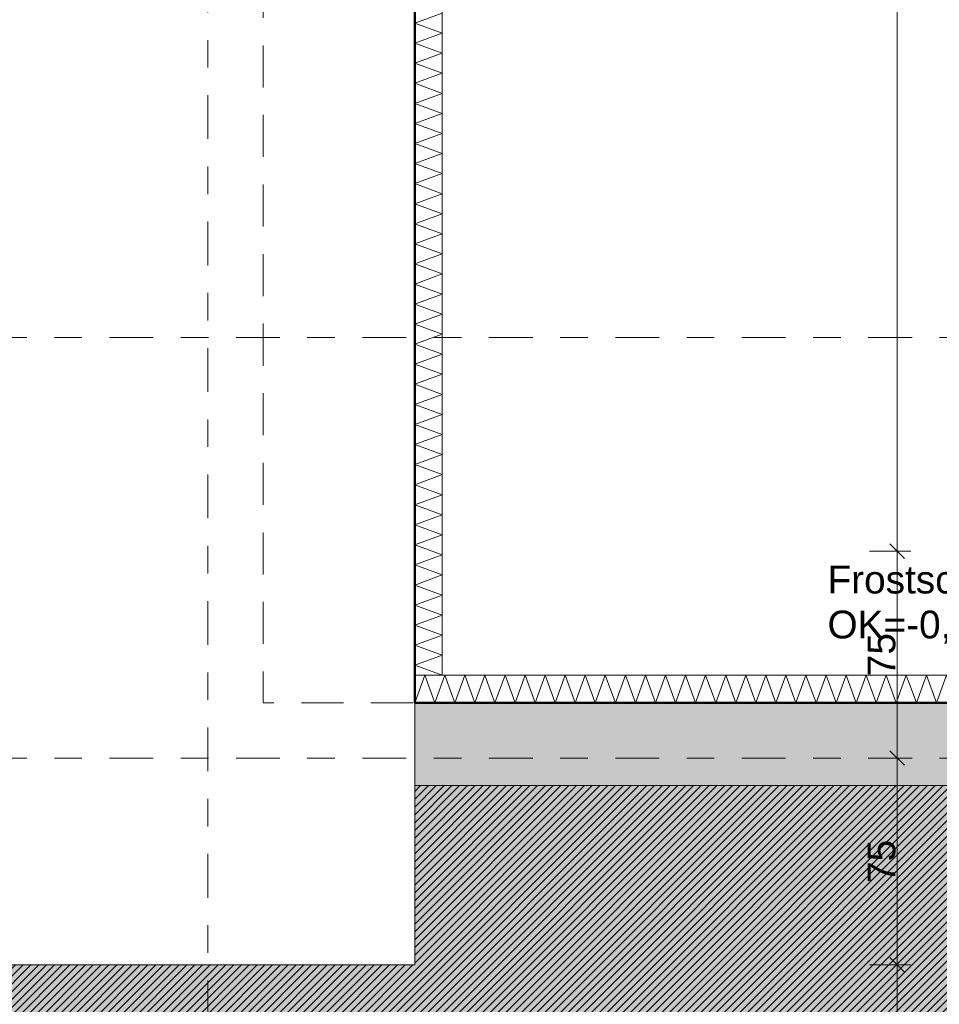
# Model space of a CAD drawing. Header units: metres. Extents: x -273 to 6, y -183 to 13.
# Tile 356 of 379: x -25.85 to -22.52, y -9.59 to -6.02. Entities that reach past the tile are written whole.
import ezdxf

# ---------------------------------------------------------------- set-up
doc = ezdxf.new("R2010")
doc.units = ezdxf.units.M
doc.header["$LTSCALE"] = 0.05
doc.header["$PDMODE"] = 1
doc.header["$PDSIZE"] = -2
doc.linetypes.add('ISO-02 Strichlinie', pattern=[3.81, 3.048, -0.762])
doc.linetypes.add('Linienart-53', pattern=[5.291531, 3.175, -1.058062, 0.352704, -0.705764])
doc.layers.get('0').update_dxf_attribs({"lineweight": 25})
for name, color, linetype, lineweight, true_color in [('00 -Bauelemente -Dämmung innen', 7, 'Continuous', 9, 0xff7fe6), ('30 -32 Gründung- 2 Flachgründungen u. Bodenplatten', 7, 'Continuous', 9, 0xff6633), ('30 -32 Gründung-4 Frostschürze', 7, 'Continuous', 9, 0x66aaff), ('70 -72 Beschriftung- 1 Beschriftung allgemein', 7, 'Continuous', 9, 0xff6633), ('70 -76 Bemaßung- 2 Allgemein', 7, 'Continuous', 5, 0x6666cc)]:
    doc.layers.add(name, color=color, linetype=linetype, lineweight=lineweight, true_color=true_color)
for name, color, linetype, lineweight in [('30 -35 Decken- 2 Beläge- Dämmung', 7, 'Continuous', 9), ('70 -71 Achsen- 1 Gebäudeachsen', 7, 'Linienart-53', 18), ('Keine', 7, 'Continuous', 9)]:
    doc.layers.add(name, color=color, linetype=linetype, lineweight=lineweight)
doc.styles.add('Arial', font='arial.ttf')
doc.dimstyles.new('k+k_klein', dxfattribs={"dimtxt": 0.100689, "dimasz": 0.05302, "dimexe": 0.05, "dimexo": 0.15, "dimgap": 0.005, "dimtad": 1, "dimdec": 3, "dimtxsty": 'Arial', "dimblk": 'VW_SLASH-2', "dimblk1": 'VW_SLASH-2', "dimblk2": 'VW_SLASH-2', "dimcen": 0, "dimdle": 0.025, "dimadec": 3, "dimazin": 0, "dimtfac": 0.75, "dimtdec": 3, "dimtix": 1, "dimtmove": 0, "dimatfit": 0, "dimldrblk": 'VW_FILLEDARROW', "dimfxl": 0.1, "dimfxlon": 1, "dimfrac": 2, "dimtolj": 1, "dimarcsym": 0})

# ---------------------------------------------------------------- blocks, each defined once
blk = doc.blocks.new('_Achsen (3D)')
at = {"layer": '70 -71 Achsen- 1 Gebäudeachsen', "transparency": 33554687}
for p, q in [((-25.171, 3.8), (-25.171, -46.172)), ((-179.668, -8.697), (3.826, -8.697))]:
    blk.add_line(p, q, dxfattribs=at)
blk = doc.blocks.new('Gruppe-294')
at = {"color": 255, "linetype": 'Continuous', "lineweight": 5}
blk.add_wipeout([(-24.421, -8.497), (-19.121, -8.497), (-19.121, -8.397), (-24.421, -8.397)], dxfattribs=at).dxf.layer = '00 -Bauelemente -Dämmung innen'
blk = doc.blocks.new('Gruppe-295')
at = {"layer": '00 -Bauelemente -Dämmung innen', "color": 7, "transparency": 33554687, "flags": 128}
blk.add_lwpolyline([(-24.421, -8.497), (-24.3846, -8.397), (-24.3482, -8.497), (-24.3118, -8.397), (-24.2754, -8.497), (-24.239, -8.397), (-24.2026, -8.497), (-24.1662, -8.397), (-24.1298, -8.497), (-24.0934, -8.397), (-24.057, -8.497), (-24.0206, -8.397), (-23.9842, -8.497), (-23.9478, -8.397), (-23.9114, -8.497), (-23.875, -8.397), (-23.8386, -8.497), (-23.8023, -8.397), (-23.7659, -8.497), (-23.7295, -8.397), (-23.6931, -8.497), (-23.6567, -8.397), (-23.6203, -8.497), (-23.5839, -8.397), (-23.5475, -8.497), (-23.5111, -8.397), (-23.4747, -8.497), (-23.4383, -8.397), (-23.4019, -8.497), (-23.3655, -8.397), (-23.3291, -8.497), (-23.2927, -8.397), (-23.2563, -8.497), (-23.2199, -8.397), (-23.1835, -8.497), (-23.1471, -8.397), (-23.1107, -8.497), (-23.0743, -8.397), (-23.0379, -8.497), (-23.0015, -8.397), (-22.9651, -8.497), (-22.9287, -8.397), (-22.8923, -8.497), (-22.8559, -8.397), (-22.8195, -8.497), (-22.7831, -8.397), (-22.7467, -8.497), (-22.7103, -8.397), (-22.6739, -8.497), (-22.6375, -8.397), (-22.6011, -8.497), (-22.5648, -8.397), (-22.5284, -8.497), (-22.492, -8.397), (-22.4556, -8.497), (-22.4192, -8.397), (-22.3828, -8.497), (-22.3464, -8.397), (-22.31, -8.497), (-22.2736, -8.397), (-22.2372, -8.497), (-22.2008, -8.397), (-22.1644, -8.497), (-22.128, -8.397), (-22.0916, -8.497), (-22.0552, -8.397), (-22.0188, -8.497), (-21.9824, -8.397), (-21.946, -8.497), (-21.9096, -8.397), (-21.8732, -8.497), (-21.8368, -8.397), (-21.8004, -8.497), (-21.764, -8.397), (-21.7276, -8.497), (-21.6912, -8.397), (-21.6548, -8.497), (-21.6184, -8.397), (-21.582, -8.497), (-21.5456, -8.397), (-21.5092, -8.497), (-21.4728, -8.397), (-21.4364, -8.497), (-21.4, -8.397), (-21.3636, -8.497), (-21.3273, -8.397), (-21.2909, -8.497), (-21.2545, -8.397), (-21.2181, -8.497), (-21.1817, -8.397), (-21.1453, -8.497), (-21.1089, -8.397), (-21.0725, -8.497), (-21.0361, -8.397), (-20.9997, -8.497), (-20.9633, -8.397), (-20.9269, -8.497), (-20.8905, -8.397), (-20.8541, -8.497), (-20.8177, -8.397), (-20.7813, -8.497), (-20.7449, -8.397), (-20.7085, -8.497), (-20.6721, -8.397), (-20.6357, -8.497), (-20.5993, -8.397), (-20.5629, -8.497), (-20.5265, -8.397), (-20.4901, -8.497), (-20.4537, -8.397), (-20.4173, -8.497), (-20.3809, -8.397), (-20.3445, -8.497), (-20.3081, -8.397), (-20.2717, -8.497), (-20.2353, -8.397), (-20.1989, -8.497), (-20.1625, -8.397), (-20.1262, -8.497), (-20.0898, -8.397), (-20.0534, -8.497), (-20.017, -8.397), (-19.9806, -8.497), (-19.9442, -8.397), (-19.9078, -8.497), (-19.8714, -8.397), (-19.835, -8.497), (-19.7986, -8.397), (-19.7622, -8.497), (-19.7258, -8.397), (-19.6894, -8.497), (-19.653, -8.397), (-19.6166, -8.497), (-19.5802, -8.397), (-19.5438, -8.497), (-19.5074, -8.397), (-19.471, -8.497), (-19.4346, -8.397), (-19.3982, -8.497), (-19.3618, -8.397), (-19.3254, -8.497), (-19.289, -8.397), (-19.2526, -8.497), (-19.2162, -8.397), (-19.1798, -8.497), (-19.1434, -8.397), (-19.121, -8.4587)], dxfattribs=at)
blk = doc.blocks.new('Gruppe-296')
at = {"layer": '00 -Bauelemente -Dämmung innen', "color": 7, "linetype": 'Continuous', "lineweight": 9, "transparency": 33554687}
blk.add_line((-24.421, -8.397), (-24.421, -8.497), dxfattribs=at)
blk = doc.blocks.new('Gruppe-297')
at = {"layer": '00 -Bauelemente -Dämmung innen', "color": 7, "linetype": 'Continuous', "lineweight": 9, "transparency": 33554687}
blk.add_line((-19.121, -8.497), (-19.121, -8.397), dxfattribs=at)
blk = doc.blocks.new('Gruppe-298')
at = {"color": 7, "transparency": 33554687}
for name in ['Gruppe-296', 'Gruppe-297']:
    blk.add_blockref(name, (0, 0), dxfattribs=at)
blk = doc.blocks.new('Gruppe-299')
at = {"layer": '00 -Bauelemente -Dämmung innen', "color": 7, "linetype": 'Continuous', "lineweight": 9, "transparency": 33554687}
blk.add_line((-19.121, -8.397), (-24.421, -8.397), dxfattribs=at)
blk = doc.blocks.new('Gruppe-300')
at = {"layer": '00 -Bauelemente -Dämmung innen', "color": 7, "linetype": 'Continuous', "lineweight": 9, "transparency": 33554687}
blk.add_line((-24.421, -8.497), (-19.121, -8.497), dxfattribs=at)
blk = doc.blocks.new('Gruppe-301')
at = {"color": 7, "transparency": 33554687}
for name in ['Gruppe-299', 'Gruppe-300']:
    blk.add_blockref(name, (0, 0), dxfattribs=at)
blk = doc.blocks.new('Gruppe-302')
at = {"layer": '00 -Bauelemente -Dämmung innen', "color": 7}
blk.add_blockref('Gruppe-294', (0, 0), dxfattribs=at)
at = {"color": 7, "transparency": 33554687}
for name in ['Gruppe-298', 'Gruppe-301']:
    blk.add_blockref(name, (0, 0), dxfattribs=at)
at = {"layer": '00 -Bauelemente -Dämmung innen', "color": 7, "transparency": 33554687}
blk.add_blockref('Gruppe-295', (0, 0), dxfattribs=at)
blk = doc.blocks.new('Gruppe-303')
at = {"layer": '00 -Bauelemente -Dämmung innen', "color": 7, "transparency": 33554687}
blk.add_blockref('Gruppe-302', (0, 0), dxfattribs=at)
at = {"layer": '00 -Bauelemente -Dämmung innen', "color": 0, "flags": 1}
for tag in ['prm0_value', 'prm1_value', 'prm2_value', 'prm3_value', 'prm4_value', 'prm5_value', 'prm6_value', 'IFC_UUID', 'instanceID', 'prm0_name', 'prm0_type', 'prm1_name', 'prm1_type', 'prm2_name', 'prm2_type', 'prm3_name', 'prm3_type', 'prm4_name', 'prm4_type', 'prm5_name', 'prm5_type', 'prm6_name', 'prm6_type']:
    blk.add_attdef(tag, (-24.421, -8.497), '', height=0.00018, dxfattribs=at)
blk = doc.blocks.new('Gruppe-1194')
at = {"color": 255, "linetype": 'Continuous', "lineweight": 5}
blk.add_wipeout([(-24.321, -8.397), (-24.321, 0.1499), (-24.421, 0.1499), (-24.421, -8.397)], dxfattribs=at).dxf.layer = '00 -Bauelemente -Dämmung innen'
blk = doc.blocks.new('Gruppe-1195')
at = {"layer": '00 -Bauelemente -Dämmung innen', "color": 7, "transparency": 33554687, "flags": 128}
blk.add_lwpolyline([(-24.321, -8.397), (-24.421, -8.3606), (-24.321, -8.3242), (-24.421, -8.2879), (-24.321, -8.2515), (-24.421, -8.2151), (-24.321, -8.1787), (-24.421, -8.1423), (-24.321, -8.1059), (-24.421, -8.0695), (-24.321, -8.0331), (-24.421, -7.9967), (-24.321, -7.9603), (-24.421, -7.9239), (-24.321, -7.8875), (-24.421, -7.8511), (-24.321, -7.8147), (-24.421, -7.7783), (-24.321, -7.7419), (-24.421, -7.7055), (-24.321, -7.6691), (-24.421, -7.6327), (-24.321, -7.5963), (-24.421, -7.5599), (-24.321, -7.5235), (-24.421, -7.4871), (-24.321, -7.4507), (-24.421, -7.4143), (-24.321, -7.3779), (-24.421, -7.3415), (-24.321, -7.3051), (-24.421, -7.2687), (-24.321, -7.2323), (-24.421, -7.1959), (-24.321, -7.1595), (-24.421, -7.1231), (-24.321, -7.0867), (-24.421, -7.0504), (-24.321, -7.014), (-24.421, -6.9776), (-24.321, -6.9412), (-24.421, -6.9048), (-24.321, -6.8684), (-24.421, -6.832), (-24.321, -6.7956), (-24.421, -6.7592), (-24.321, -6.7228), (-24.421, -6.6864), (-24.321, -6.65), (-24.421, -6.6136), (-24.321, -6.5772), (-24.421, -6.5408), (-24.321, -6.5044), (-24.421, -6.468), (-24.321, -6.4316), (-24.421, -6.3952), (-24.321, -6.3588), (-24.421, -6.3224), (-24.321, -6.286), (-24.421, -6.2496), (-24.321, -6.2132), (-24.421, -6.1768), (-24.321, -6.1404), (-24.421, -6.104), (-24.321, -6.0676), (-24.421, -6.0312), (-24.321, -5.9948)], dxfattribs=at)
blk = doc.blocks.new('Gruppe-1196')
at = {"layer": '00 -Bauelemente -Dämmung innen', "color": 7, "linetype": 'Continuous', "lineweight": 9, "transparency": 33554687}
blk.add_line((-24.421, -8.397), (-24.321, -8.397), dxfattribs=at)
blk = doc.blocks.new('Gruppe-1198')
at = {"color": 7, "transparency": 33554687}
blk.add_blockref('Gruppe-1196', (0, 0), dxfattribs=at)
blk = doc.blocks.new('Gruppe-1199')
at = {"layer": '00 -Bauelemente -Dämmung innen', "color": 7, "linetype": 'Continuous', "lineweight": 9, "transparency": 33554687}
blk.add_line((-24.421, 0.1499), (-24.421, -8.397), dxfattribs=at)
blk = doc.blocks.new('Gruppe-1200')
at = {"layer": '00 -Bauelemente -Dämmung innen', "color": 7, "linetype": 'Continuous', "lineweight": 9, "transparency": 33554687}
blk.add_line((-24.321, -8.397), (-24.321, 0.1499), dxfattribs=at)
blk = doc.blocks.new('Gruppe-1201')
at = {"color": 7, "transparency": 33554687}
for name in ['Gruppe-1199', 'Gruppe-1200']:
    blk.add_blockref(name, (0, 0), dxfattribs=at)
blk = doc.blocks.new('Gruppe-1202')
at = {"layer": '00 -Bauelemente -Dämmung innen', "color": 7}
blk.add_blockref('Gruppe-1194', (0, 0), dxfattribs=at)
at = {"color": 7, "transparency": 33554687}
for name in ['Gruppe-1198', 'Gruppe-1201']:
    blk.add_blockref(name, (0, 0), dxfattribs=at)
at = {"layer": '00 -Bauelemente -Dämmung innen', "color": 7, "transparency": 33554687}
blk.add_blockref('Gruppe-1195', (0, 0), dxfattribs=at)
blk = doc.blocks.new('Gruppe-1203')
at = {"layer": '00 -Bauelemente -Dämmung innen', "color": 7, "transparency": 33554687}
blk.add_blockref('Gruppe-1202', (0, 0), dxfattribs=at)
at = {"layer": '00 -Bauelemente -Dämmung innen', "color": 0, "flags": 1}
for tag in ['prm0_value', 'prm1_value', 'prm2_value', 'prm3_value', 'prm4_value', 'prm5_value', 'prm6_value', 'IFC_UUID', 'instanceID', 'prm0_name', 'prm0_type', 'prm1_name', 'prm1_type', 'prm2_name', 'prm2_type', 'prm3_name', 'prm3_type', 'prm4_name', 'prm4_type', 'prm5_name', 'prm5_type', 'prm6_name', 'prm6_type']:
    blk.add_attdef(tag, (-24.421, -8.397), '', height=0.00018, dxfattribs=at)
blk = doc.blocks.new('Gruppe-2472')
at = {"layer": '70 -71 Achsen- 1 Gebäudeachsen', "transparency": 33554687}
blk.add_line((-179.668, -7.172), (3.826, -7.172), dxfattribs=at)
blk = doc.blocks.new('_FU_2D LP5 (2D)')
at = {"layer": '30 -35 Decken- 2 Beläge- Dämmung', "linetype": 'Continuous', "lineweight": 18, "true_color": 0x7fdfff}
h = blk.add_hatch(dxfattribs=at)
h.set_pattern_fill('Schraffur blau', color=141, style=0, pattern_type=2)
h.set_pattern_definition([(45, (-27.695894, -14.921936), (0.014142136, -0.014142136), [])])
h.paths.add_polyline_path([(-26.00599996, -13.79704198), (-26.00599996, -13.33704198), (-24.17099996, -13.33704198), (-24.17099996, -13.79704198), (-19.12099996, -13.79704198), (-19.12099996, -8.79704198), (-24.42099996, -8.79704198), (-24.42099996, -9.44704198), (-29.02099996, -9.44704198), (-29.02099996, -13.79704198)])
h.paths.add_polyline_path([(-26.27099996, -10.59704198), (-24.07099996, -10.59704198), (-24.07099996, -12.79704198), (-26.27099996, -12.79704198)])
at = {"layer": 'Keine', "linetype": 'Continuous', "lineweight": 0, "transparency": 33554511}
h = blk.add_hatch(color=43, dxfattribs=at)
h.paths.add_polyline_path([(-49.17099996, -34.09704198), (-26.02099996, -34.09704198), (-26.02099996, -33.19704198), (-27.17099996, -33.19704198), (-27.17099996, -29.19704198), (-23.17099996, -29.19704198), (-23.17099996, -33.19704198), (-24.32099996, -33.19704198), (-24.32099996, -35.17704198), (-25.07099996, -35.17704198), (-25.07099996, -38.34704198), (-24.07099996, -38.34704198), (-24.07099996, -39.34704198), (-18.02099996, -39.34704198), (-18.02099996, -38.34704198), (-15.82099996, -38.34704198), (-15.82099996, -39.34704198), (-9.77099996, -39.34704198), (-9.77099996, -38.34704198), (-7.57099996, -38.34704198), (-7.57099996, -39.34704198), (-1.19599996, -39.34704198), (-1.19599996, -38.67204198), (-0.52099996, -38.67204198), (-0.52099996, -32.29704198), (-1.52099996, -32.29704198), (-1.52099996, -30.09704198), (-0.52099996, -30.09704198), (-0.52099996, -24.19704198), (-1.67099996, -24.19704198), (-1.67099996, -18.69704198), (-0.52099996, -18.69704198), (-0.52099996, -12.94704198), (-1.67099996, -12.94704198), (-1.67099996, -8.79704198), (-6.57099996, -8.79704198), (-6.57099996, -14.59704198), (-10.77099996, -14.59704198), (-10.77099996, -8.79704198), (-14.72099996, -8.79704198), (-14.72099996, -14.24704198), (-19.12099996, -14.24704198), (-19.12099996, -8.79704198), (-24.42099996, -8.79704198), (-24.42099996, -9.44704198), (-29.02099996, -9.44704198), (-29.02099996, -8.89704198), (-49.72099996, -8.89704198), (-49.72099996, -10.69704198), (-48.84599996, -10.69704198), (-48.84599996, -12.69704198), (-49.84599996, -12.69704198), (-49.84599996, -18.94704198), (-48.84599996, -18.94704198), (-48.84599996, -20.94704198), (-49.17099996, -20.94704198)])
h.paths.add_polyline_path([(-23.67099996, -25.19704198), (-26.67099996, -25.19704198), (-26.67099996, -17.66704198), (-23.14099996, -17.66704198), (-23.14099996, -20.69704198), (-23.67099996, -20.69704198)])
h.paths.add_polyline_path([(-24.07099996, -12.79704198), (-26.27099996, -12.79704198), (-26.27099996, -10.59704198), (-24.07099996, -10.59704198)])
h.paths.add_polyline_path([(-39.67099996, -13.69704198), (-43.67099996, -13.69704198), (-43.67099996, -9.69704198), (-39.67099996, -9.69704198)])
h.paths.add_polyline_path([(-31.22099996, -25.49704198), (-35.62099996, -25.49704198), (-35.62099996, -17.39704198), (-31.22099996, -17.39704198)])
h.paths.add_polyline_path([(-6.97099996, -32.89704198), (-10.37099996, -32.89704198), (-10.37099996, -29.49704198), (-6.97099996, -29.49704198)])
h.paths.add_polyline_path([(-15.42099996, -25.19704198), (-18.42099996, -25.19704198), (-18.42099996, -17.69704198), (-15.42099996, -17.69704198)])
h.paths.add_polyline_path([(-31.42099996, -33.19704198), (-35.42099996, -33.19704198), (-35.42099996, -29.19704198), (-31.42099996, -29.19704198)])
h.paths.add_polyline_path([(-43.67099996, -29.19704198), (-39.67099996, -29.19704198), (-39.67099996, -33.19704198), (-43.67099996, -33.19704198)])
h.paths.add_polyline_path([(-10.87099996, -17.39704198), (-6.47099996, -17.39704198), (-6.47099996, -25.49704198), (-10.87099996, -25.49704198)])
h.paths.add_polyline_path([(-18.42099996, -29.69704198), (-15.42099996, -29.69704198), (-15.42099996, -32.69704198), (-18.42099996, -32.69704198)])
h.paths.add_polyline_path([(-43.87099996, -17.39704198), (-39.47099996, -17.39704198), (-39.47099996, -25.49704198), (-43.87099996, -25.49704198)])
h.paths.add_polyline_path([(-35.42099996, -9.69704198), (-31.42099996, -9.69704198), (-31.42099996, -13.69704198), (-35.42099996, -13.69704198)])
h.paths.add_polyline_path([(-24.17099996, -13.33704198), (-24.17099996, -13.79704198), (-21.77099996, -13.79704198), (-21.77099996, -17.19704198), (-24.17099996, -17.19704198), (-24.17099996, -14.83704198), (-26.00599996, -14.83704198), (-26.00599996, -13.33704198)])
at = {"layer": '30 -35 Decken- 2 Beläge- Dämmung', "flags": 128}
blk.add_lwpolyline([(-26.00599996, -13.79704198), (-26.00599996, -13.33704198), (-24.17099996, -13.33704198), (-24.17099996, -13.79704198), (-19.12099996, -13.79704198), (-19.12099996, -8.79704198), (-24.42099996, -8.79704198), (-24.42099996, -9.44704198), (-29.02099996, -9.44704198), (-29.02099996, -13.79704198)], close=True, dxfattribs=at)
at = {"layer": 'Keine', "flags": 128}
blk.add_lwpolyline([(-0.52099996, -30.09704198), (-0.52099996, -24.19704198), (-1.67099996, -24.19704198), (-1.67099996, -18.69704198), (-0.52099996, -18.69704198), (-0.52099996, -12.94704198), (-1.67099996, -12.94704198), (-1.67099996, -8.79704198), (-6.57099996, -8.79704198), (-6.57099996, -14.59704198), (-10.77099996, -14.59704198), (-10.77099996, -8.79704198), (-14.72099996, -8.79704198), (-14.72099996, -14.24704198), (-19.12099996, -14.24704198), (-19.12099996, -8.79704198), (-24.42099996, -8.79704198), (-24.42099996, -9.44704198), (-29.02099996, -9.44704198), (-29.02099996, -8.89704198), (-49.72099996, -8.89704198)], dxfattribs=at)
at = {"layer": '00 -Bauelemente -Dämmung innen', "color": 7}
blk.add_blockref('Gruppe-303', (0, 0), dxfattribs=at)
at = {"layer": '30 -32 Gründung-4 Frostschürze', "linetype": 'Continuous', "lineweight": 0, "transparency": 33554534}
blk.add_hatch(color=161, dxfattribs=at).paths.add_polyline_path([(-24.42099996, -8.49704198), (-19.12099996, -8.49704198), (-19.12099996, -8.79704198), (-24.42099996, -8.79704198)])
at = {"layer": '30 -32 Gründung-4 Frostschürze', "flags": 128}
blk.add_lwpolyline([(-24.42099996, -8.49704198), (-19.12099996, -8.49704198), (-19.12099996, -8.79704198), (-24.42099996, -8.79704198)], close=True, dxfattribs=at)
at = {"layer": '00 -Bauelemente -Dämmung innen', "color": 7}
blk.add_blockref('Gruppe-1203', (0, 0), dxfattribs=at)
at = {"layer": '30 -32 Gründung- 2 Flachgründungen u. Bodenplatten', "flags": 128}
blk.add_lwpolyline([(-24.42099996, 0.10994365), (-24.42099996, -9.44704198), (-29.02099996, -9.44704198), (-29.02099996, -7.94704198), (-25.92099996, -7.94704198), (-25.92099996, 0.10994365)], close=True, dxfattribs=at)
at = {"layer": '30 -32 Gründung- 2 Flachgründungen u. Bodenplatten', "linetype": 'ISO-02 Strichlinie', "flags": 128}
blk.add_lwpolyline([(-25.92099996, -0.24704198), (-24.97099996, -0.24704198), (-24.97099996, -8.49704198), (-24.42099996, -8.49704198), (-24.42099996, 0.10994365), (-25.92099996, 0.10994365)], close=True, dxfattribs=at)
at = {"layer": '70 -72 Beschriftung- 1 Beschriftung allgemein', "color": 7}
blk.add_blockref('Gruppe-2472', (0, 0), dxfattribs=at)
at = {"layer": '70 -72 Beschriftung- 1 Beschriftung allgemein', "color": 103, "lineweight": 50, "true_color": 0x66cc7f, "flags": 128}
blk.add_lwpolyline([(-0.22099996, -30.09704198), (-0.22099996, -24.19704198), (0.82900004, -24.19704198), (0.82900004, -18.69704198), (-0.22099996, -18.69704198), (-0.22099996, -12.94704198), (0.82900004, -12.94704198), (0.82900004, -7.44704198), (-1.67099996, -7.44704198), (-1.67099996, -8.49704198), (-6.57099996, -8.49704198), (-6.57099996, -5.79704198), (-10.77099996, -5.79704198), (-10.77099996, -8.49704198), (-14.72099996, -8.49704198), (-14.72099996, -6.14704198), (-19.12099996, -6.14704198), (-19.12099996, -8.49704198), (-24.42099996, -8.49704198), (-24.42099996, 0.10994365), (-25.92099996, 0.10994365), (-25.92099996, -0.24704198), (-28.52099996, -0.24704198)], dxfattribs=at)
blk = doc.blocks.new('Gruppe-2722')
at = {"color": 255}
blk.add_wipeout([(-22.9235, -8.297), (-20.6185, -8.297), (-20.6185, -7.9725), (-22.9235, -7.9725)], dxfattribs=at).dxf.layer = '70 -72 Beschriftung- 1 Beschriftung allgemein'
at = {"layer": '70 -72 Beschriftung- 1 Beschriftung allgemein', "insert": (-22.9235, -7.9995), "char_height": 0.100689, "attachment_point": 1, "line_spacing_factor": 0.970891, "style": 'Arial'}
blk.add_mtext('Frostschürze b/h=0,3/1,00m bewehrt\\POK=-0,205, UK=-1,205', dxfattribs=at)
blk = doc.blocks.new('VW_SLASH-2')
at = {"color": 0, "linetype": 'ByBlock', "lineweight": -2, "transparency": 16777216}
blk.add_line((0.472, 0), (-1, 0), dxfattribs=at)
at = {"color": 0, "lineweight": 5, "transparency": 16777216, "flags": 128}
blk.add_lwpolyline([(0.5, 0.5), (-0.5, -0.5)], dxfattribs=at)
blk = doc.blocks.new('*D3024')
at = {"layer": '70 -76 Bemaßung- 2 Allgemein', "color": 0, "lineweight": -2}
for p, q in [((-25.171, 1.8), (-25.171, 1.95)), ((-24.421, 1.8), (-24.421, 1.95)), ((-24.474, 1.9), (-25.118, 1.9))]:
    blk.add_line(p, q, dxfattribs=at)
at = {"layer": 'Defpoints', "color": 0}
for p in [(-25.171, 1.9), (-25.171, 0.153), (-24.421, -8.497)]:
    blk.add_point(p, dxfattribs=at)
at = {"layer": '70 -76 Bemaßung- 2 Allgemein', "color": 0, "lineweight": -2, "xscale": 0.05302001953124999, "yscale": 0.05302001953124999, "zscale": 0.05302001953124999, "rotation": 180}
blk.add_blockref('VW_SLASH-2', (-25.171, 1.9), dxfattribs=at)
at = {"layer": '70 -76 Bemaßung- 2 Allgemein', "color": 0, "lineweight": -2, "xscale": 0.05302001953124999, "yscale": 0.05302001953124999, "zscale": 0.05302001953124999}
blk.add_blockref('VW_SLASH-2', (-24.421, 1.9), dxfattribs=at)
at = {"layer": '70 -76 Bemaßung- 2 Allgemein', "color": 0, "insert": (-24.796, 1.9562), "char_height": 0.10069, "attachment_point": 5, "style": 'Arial'}
blk.add_mtext('\\A1;75', dxfattribs=at)
blk = doc.blocks.new('VW_FILLEDARROW')
at = {"linetype": 'Continuous', "lineweight": 0, "transparency": 16777216}
blk.add_hatch(color=0, dxfattribs=at).paths.add_polyline_path([(-2.829, 0.758), (0, 0), (-2.829, -0.758)])
at = {"color": 0, "lineweight": 5, "transparency": 16777216, "flags": 128}
blk.add_lwpolyline([(-2.829, 0.758), (0, 0), (-2.829, -0.758)], close=True, dxfattribs=at)
blk = doc.blocks.new('*D3025')
at = {"layer": '70 -76 Bemaßung- 2 Allgemein', "color": 0, "lineweight": -2}
for p, q in [((-24.421, 1.8), (-24.421, 1.95)), ((-19.121, 1.8), (-19.121, 1.95)), ((-19.174, 1.9), (-24.368, 1.9))]:
    blk.add_line(p, q, dxfattribs=at)
at = {"layer": 'Defpoints', "color": 0}
for p in [(-24.421, 1.9), (-24.421, -8.497), (-19.121, -8.497)]:
    blk.add_point(p, dxfattribs=at)
at = {"layer": '70 -76 Bemaßung- 2 Allgemein', "color": 0, "lineweight": -2, "xscale": 0.05302001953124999, "yscale": 0.05302001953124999, "zscale": 0.05302001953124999, "rotation": 180}
blk.add_blockref('VW_SLASH-2', (-24.421, 1.9), dxfattribs=at)
at = {"layer": '70 -76 Bemaßung- 2 Allgemein', "color": 0, "lineweight": -2, "xscale": 0.05302001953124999, "yscale": 0.05302001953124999, "zscale": 0.05302001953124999}
blk.add_blockref('VW_SLASH-2', (-19.121, 1.9), dxfattribs=at)
at = {"layer": '70 -76 Bemaßung- 2 Allgemein', "color": 0, "insert": (-21.771, 1.9654), "char_height": 0.10069, "attachment_point": 5, "style": 'Arial'}
blk.add_mtext('\\A1;5,30', dxfattribs=at)
blk = doc.blocks.new('*D3381')
at = {"layer": '70 -76 Bemaßung- 2 Allgemein', "color": 0, "lineweight": -2}
for p, q in [((-22.771, -0.447), (-22.621, -0.447)), ((-22.671, -7.894), (-22.671, -0.5001)), ((-22.771, -7.947), (-22.621, -7.947))]:
    blk.add_line(p, q, dxfattribs=at)
at = {"layer": 'Defpoints', "color": 0}
for p in [(-24.421, -0.447), (-22.671, -0.447), (-25.921, -7.947)]:
    blk.add_point(p, dxfattribs=at)
at = {"layer": '70 -76 Bemaßung- 2 Allgemein', "color": 0, "lineweight": -2, "xscale": 0.05302001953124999, "yscale": 0.05302001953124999, "zscale": 0.05302001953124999}
for p, rotation in [((-22.671, -0.447), 90), ((-22.671, -7.947), 270)]:
    blk.add_blockref('VW_SLASH-2', p, dxfattribs=dict(at, rotation=rotation))
at = {"layer": '70 -76 Bemaßung- 2 Allgemein', "color": 0, "insert": (-22.7365, -4.197), "char_height": 0.10069, "attachment_point": 5, "rotation": 90, "style": 'Arial'}
blk.add_mtext('\\A1;7,50', dxfattribs=at)
blk = doc.blocks.new('*D3382')
at = {"layer": '70 -76 Bemaßung- 2 Allgemein', "color": 0, "lineweight": -2}
for p, q in [((-22.771, -7.947), (-22.621, -7.947)), ((-22.671, -8.644), (-22.671, -8.0001)), ((-22.771, -8.697), (-22.621, -8.697))]:
    blk.add_line(p, q, dxfattribs=at)
at = {"layer": 'Defpoints', "color": 0}
for p in [(-25.921, -7.947), (-22.671, -7.947), (-25.171, -8.697)]:
    blk.add_point(p, dxfattribs=at)
at = {"layer": '70 -76 Bemaßung- 2 Allgemein', "color": 0, "lineweight": -2, "xscale": 0.05302001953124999, "yscale": 0.05302001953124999, "zscale": 0.05302001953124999}
for p, rotation in [((-22.671, -7.947), 90), ((-22.671, -8.697), 270)]:
    blk.add_blockref('VW_SLASH-2', p, dxfattribs=dict(at, rotation=rotation))
at = {"layer": '70 -76 Bemaßung- 2 Allgemein', "color": 0, "insert": (-22.7272, -8.322), "char_height": 0.10069, "attachment_point": 5, "rotation": 90, "style": 'Arial'}
blk.add_mtext('\\A1;75', dxfattribs=at)
blk = doc.blocks.new('*D3383')
at = {"layer": '70 -76 Bemaßung- 2 Allgemein', "color": 0, "lineweight": -2}
for p, q in [((-22.771, -8.697), (-22.621, -8.697)), ((-22.671, -9.394), (-22.671, -8.7501)), ((-22.771, -9.447), (-22.621, -9.447))]:
    blk.add_line(p, q, dxfattribs=at)
at = {"layer": 'Defpoints', "color": 0}
for p in [(-25.171, -8.697), (-22.671, -8.697), (-24.421, -9.447)]:
    blk.add_point(p, dxfattribs=at)
at = {"layer": '70 -76 Bemaßung- 2 Allgemein', "color": 0, "lineweight": -2, "xscale": 0.05302001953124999, "yscale": 0.05302001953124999, "zscale": 0.05302001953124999}
for p, rotation in [((-22.671, -8.697), 90), ((-22.671, -9.447), 270)]:
    blk.add_blockref('VW_SLASH-2', p, dxfattribs=dict(at, rotation=rotation))
at = {"layer": '70 -76 Bemaßung- 2 Allgemein', "color": 0, "insert": (-22.7272, -9.072), "char_height": 0.10069, "attachment_point": 5, "rotation": 90, "style": 'Arial'}
blk.add_mtext('\\A1;75', dxfattribs=at)
blk = doc.blocks.new('*D3384')
at = {"layer": '70 -76 Bemaßung- 2 Allgemein', "color": 0, "lineweight": -2}
for p, q in [((-22.771, -9.447), (-22.621, -9.447)), ((-22.671, -10.544), (-22.671, -9.5001)), ((-22.771, -10.597), (-22.621, -10.597))]:
    blk.add_line(p, q, dxfattribs=at)
at = {"layer": 'Defpoints', "color": 0}
for p in [(-24.421, -9.447), (-22.671, -9.447), (-24.071, -10.597)]:
    blk.add_point(p, dxfattribs=at)
at = {"layer": '70 -76 Bemaßung- 2 Allgemein', "color": 0, "lineweight": -2, "xscale": 0.05302001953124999, "yscale": 0.05302001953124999, "zscale": 0.05302001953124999}
for p, rotation in [((-22.671, -9.447), 90), ((-22.671, -10.597), 270)]:
    blk.add_blockref('VW_SLASH-2', p, dxfattribs=dict(at, rotation=rotation))
at = {"layer": '70 -76 Bemaßung- 2 Allgemein', "color": 0, "insert": (-22.7365, -10.022), "char_height": 0.10069, "attachment_point": 5, "rotation": 90, "style": 'Arial'}
blk.add_mtext('\\A1;1,15', dxfattribs=at)
blk = doc.blocks.new('Gruppe-2789')
at = {"layer": '70 -76 Bemaßung- 2 Allgemein'}
for base, p1, p2, text, picture, middle in [((-25.17099996, 1.89995802), (-24.42099996, -8.49704198), (-25.17099996, 0.15295802), '75', '*D3024', (-24.79599996, 1.9561582)), ((-24.42099996, 1.89995802), (-19.12099996, -8.49704198), (-24.42099996, -8.49704198), '5,30', '*D3025', (-21.77099996, 1.96542156))]:
    dim = blk.add_linear_dim(base=base, p1=p1, p2=p2, text=text, dimstyle='k+k_klein', override={"dimtxt": 0.100689, "dimgap": 0.005, "dimdec": 8, "dimpost": '<>', "dimtxsty": 'Arial', "dimtmove": 2}, dxfattribs=at)
    dim.commit()
    dim.dimension.update_dxf_attribs({"geometry": picture, "text_midpoint": middle})
blk = doc.blocks.new('Gruppe-2798')
at = {"layer": '70 -76 Bemaßung- 2 Allgemein'}
for base, p1, p2, text, picture, middle in [((-22.67099996, -0.44704198), (-25.92099996, -7.94704198), (-24.42099996, -0.44704198), '7,50', '*D3381', (-22.7364635, -4.19704198)), ((-22.67099996, -7.94704198), (-25.17099996, -8.69704198), (-25.92099996, -7.94704198), '75', '*D3382', (-22.72720015, -8.32204198)), ((-22.67099996, -8.69704198), (-24.42099996, -9.44704198), (-25.17099996, -8.69704198), '75', '*D3383', (-22.72720015, -9.07204198)), ((-22.67099996, -9.44704198), (-24.07099996, -10.59704198), (-24.42099996, -9.44704198), '1,15', '*D3384', (-22.7364635, -10.02204198))]:
    dim = blk.add_linear_dim(base=base, p1=p1, p2=p2, angle=270, text=text, dimstyle='k+k_klein', override={"dimtxt": 0.100689, "dimgap": 0.005, "dimdec": 8, "dimpost": '<>', "dimtxsty": 'Arial', "dimtmove": 2}, dxfattribs=at)
    dim.commit()
    dim.dimension.update_dxf_attribs({"geometry": picture, "text_midpoint": middle})
blk = doc.blocks.new('_FU_2D Bemaßung_ Beschriftung (3D)')
at = {"layer": '70 -72 Beschriftung- 1 Beschriftung allgemein', "color": 7}
blk.add_blockref('Gruppe-2722', (0, 0), dxfattribs=at)
at = {"layer": '70 -76 Bemaßung- 2 Allgemein'}
for name in ['Gruppe-2789', 'Gruppe-2798']:
    blk.add_blockref(name, (0, 0), dxfattribs=at)

msp = doc.modelspace()

# ---------------------------------------------------------------- block references
at = {"layer": 'Keine', "color": 1}
msp.add_blockref('_Achsen (3D)', (0, 0), dxfattribs=at)

# ---------------------------------------------------------------- next in the draw order: block references
msp.add_blockref('_FU_2D LP5 (2D)', (0, 0), dxfattribs=at)

# ---------------------------------------------------------------- next in the draw order: block references
msp.add_blockref('_FU_2D Bemaßung_ Beschriftung (3D)', (0, 0), dxfattribs=at)

doc.saveas('drawing.dxf')
